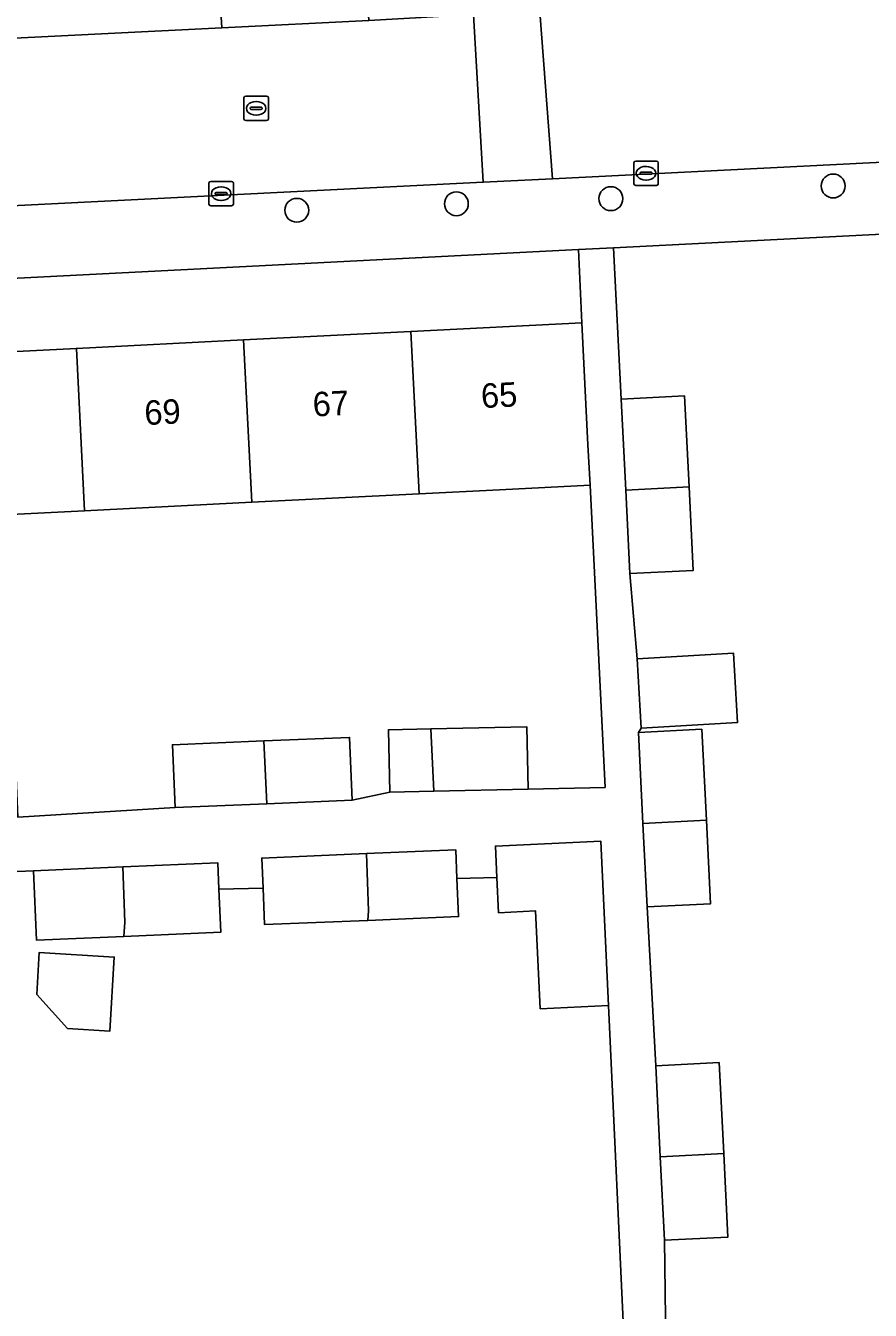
# Model space of a CAD drawing. Extents: x 161084 to 161928, y 385354 to 386522.
# Drawn here: x 161726.1 to 161760.7, y 385815.8 to 385868.4 of the extents above; entities that cross this region are included whole.
import ezdxf

# ---------------------------------------------------------------- set-up
doc = ezdxf.new("R2010")
doc.units = 0
for name, color, linetype in [('IMGEO_Boom', 7, 'Continuous'), ('IMGEO_Erf', 7, 'Continuous'), ('IMGEO_Kolk', 7, 'Continuous'), ('IMGEO_Pand', 7, 'Continuous'), ('IMGEO_Pand_nummerreeks', 7, 'Continuous'), ('IMGEO_Rijbaan_lokaal_open', 7, 'Continuous'), ('IMGEO_Rioolput', 7, 'Continuous'), ('IMGEO_Voetpad_open', 7, 'Continuous')]:
    doc.layers.add(name, color=color, linetype=linetype)

msp = doc.modelspace()

# ---------------------------------------------------------------- linework, layer by layer
at = {"layer": 'IMGEO_Boom'}
for centre in [(161759.16, 385861.855), (161743.724, 385861.128), (161750.055, 385861.336), (161737.183, 385860.86)]:
    msp.add_circle(centre, 0.489, dxfattribs=at)
at = {"layer": 'IMGEO_Erf'}
for points in [[(161770.281, 385860.351), (161750.164, 385859.323), (161750.473, 385853.13), (161753.071, 385853.26), (161753.258, 385849.537), (161753.43, 385846.113), (161750.833, 385845.983), (161751.126, 385842.493), (161755.084, 385842.724), (161755.249, 385839.889), (161751.291, 385839.659), (161751.182, 385839.483), (161753.78, 385839.613), (161753.967, 385835.89), (161754.139, 385832.466), (161751.542, 385832.336), (161751.891, 385825.835), (161754.489, 385825.965), (161754.676, 385822.242), (161754.848, 385818.818), (161752.251, 385818.688), (161752.338, 385812.321), (161758.457, 385812.681), (161765.031, 385813.002)], [(161749.199, 385849.603), (161745.494, 385849.416), (161742.193, 385849.25), (161735.341, 385848.904), (161728.49, 385848.559), (161721.639, 385848.214), (161714.788, 385847.869), (161707.936, 385847.523), (161706.164, 385847.434), (161700.928, 385847.17), (161700.593, 385853.817), (161707.601, 385854.17), (161714.453, 385854.516), (161721.304, 385854.861), (161728.155, 385855.206), (161735.006, 385855.552), (161741.858, 385855.897), (161748.864, 385856.25), (161748.728, 385859.25), (161699.837, 385856.751)], [(161696.486, 385853.029), (161697.406, 385834.619), (161701.94, 385834.886), (161701.811, 385837.436), (161708.428, 385837.77), (161712.118, 385837.957), (161712.247, 385835.405), (161718.493, 385835.717), (161718.387, 385838.289), (161722.131, 385838.444), (161725.644, 385838.589), (161725.751, 385836.017), (161732.195, 385836.407), (161732.089, 385838.979), (161735.833, 385839.134), (161739.346, 385839.279), (161739.453, 385836.707), (161740.994, 385837.039), (161740.94, 385839.593), (161742.678, 385839.63), (161746.608, 385839.713), (161746.662, 385837.159), (161749.82, 385837.226), (161749.199, 385849.603)], [(161750.631, 385813.884), (161749.956, 385828.301), (161747.159, 385828.168), (161746.969, 385832.171), (161745.451, 385832.099), (161745.383, 385833.54), (161743.746, 385833.499), (161743.811, 385831.941), (161740.089, 385831.787), (161735.863, 385831.611), (161735.801, 385833.109), (161733.993, 385833.066), (161734.07, 385831.301), (161730.102, 385831.128), (161726.524, 385830.972), (161726.401, 385833.82), (161725.401, 385833.776)]]:
    msp.add_lwpolyline(points, dxfattribs=at)
msp.add_lwpolyline([(161727.785, 385827.353), (161726.527, 385828.754), (161726.633, 385830.472), (161729.705, 385830.284), (161729.519, 385827.246)], close=True, dxfattribs=at)
at = {"layer": 'IMGEO_Kolk'}
for p, q in [((161750.997, 385861.95), (161750.997, 385862.802)), ((161751.072, 385862.876), (161751.924, 385862.876)), ((161751.485, 385862.656), (161751.51, 385862.656)), ((161751.998, 385862.802), (161751.998, 385861.95)), ((161733.584, 385861.117), (161733.584, 385861.969)), ((161733.659, 385862.043), (161734.511, 385862.043)), ((161734.585, 385861.969), (161734.585, 385861.117)), ((161751.256, 385862.37), (161751.256, 385862.382)), ((161751.694, 385862.333), (161751.296, 385862.333)), ((161751.299, 385862.419), (161751.697, 385862.419)), ((161751.508, 385862.096), (161751.483, 385862.096)), ((161751.74, 385862.382), (161751.74, 385862.37)), ((161733.843, 385861.537), (161733.843, 385861.549)), ((161734.281, 385861.5), (161733.883, 385861.5)), ((161733.886, 385861.586), (161734.284, 385861.586)), ((161734.072, 385861.823), (161734.097, 385861.823)), ((161734.327, 385861.549), (161734.327, 385861.537)), ((161751.924, 385861.876), (161751.072, 385861.876)), ((161734.511, 385861.043), (161733.659, 385861.043)), ((161734.095, 385861.263), (161734.07, 385861.263))]:
    msp.add_line(p, q, dxfattribs=at)
for points in [[(161750.997, 385861.95), (161750.997, 385862.802)], [(161751.072, 385862.876), (161751.924, 385862.876)], [(161751.998, 385862.802), (161751.998, 385861.95)], [(161733.584, 385861.117), (161733.584, 385861.969)], [(161733.659, 385862.043), (161734.511, 385862.043)], [(161734.585, 385861.969), (161734.585, 385861.117)], [(161751.924, 385861.876), (161751.072, 385861.876)], [(161734.511, 385861.043), (161733.659, 385861.043)]]:
    msp.add_lwpolyline(points, dxfattribs=at)
for centre, radius, start, end in [((161751.074, 385862.8), 0.0765, 91.552, 178.448), ((161751.074, 385862.8), 0.0765, 91.552, 178.448), ((161751.922, 385862.8), 0.0765, 1.552, 88.448), ((161751.922, 385862.8), 0.0765, 1.552, 88.448), ((161733.661, 385861.967), 0.0765, 91.552, 178.448), ((161733.661, 385861.967), 0.0765, 91.552, 178.448), ((161734.509, 385861.967), 0.0765, 1.552, 88.448), ((161734.509, 385861.967), 0.0765, 1.552, 88.448), ((161751.074, 385861.952), 0.0765, 181.552, 268.448), ((161751.074, 385861.952), 0.0765, 181.552, 268.448), ((161751.296, 385862.379), 0.0403, 85.8775, 175.7526), ((161751.293, 385862.369), 0.0366, 178.938, 274.7102), ((161751.697, 385862.376), 0.043, 264.8664, 352.4533), ((161751.701, 385862.381), 0.0386, 1.7309, 96.639), ((161751.922, 385861.952), 0.0765, 271.552, 358.448), ((161751.922, 385861.952), 0.0765, 271.552, 358.448), ((161733.883, 385861.546), 0.0403, 85.8775, 175.7526), ((161733.88, 385861.536), 0.0366, 178.938, 274.7102), ((161734.284, 385861.543), 0.043, 264.8664, 352.4533), ((161734.288, 385861.548), 0.0386, 1.7309, 96.639), ((161733.661, 385861.119), 0.0765, 181.552, 268.448), ((161733.661, 385861.119), 0.0765, 181.552, 268.448), ((161734.509, 385861.119), 0.0765, 271.552, 358.448), ((161734.509, 385861.119), 0.0765, 271.552, 358.448)]:
    msp.add_arc(centre, radius, start, end, dxfattribs=at)
for centre, major_axis, ratio, start_param, end_param in [((161751.484, 385862.376), (-0.387, 0.002), 0.722429, 4.712389, 7.853982), ((161751.509, 385862.376), (-0.39, 0.002), 0.717154, 1.570796, 4.712389), ((161734.071, 385861.543), (-0.387, 0.002), 0.722429, 4.712389, 7.853982), ((161734.096, 385861.543), (-0.39, 0.002), 0.717154, 1.570796, 4.712389)]:
    msp.add_ellipse(centre, major_axis=major_axis, ratio=ratio, start_param=start_param, end_param=end_param, dxfattribs=at)
at = {"layer": 'IMGEO_Pand'}
for points in [[(161742.193, 385849.25), (161745.494, 385849.416), (161749.199, 385849.603), (161749.116, 385851.257), (161748.864, 385856.25), (161741.858, 385855.897)], [(161741.858, 385855.897), (161735.006, 385855.552), (161735.341, 385848.904), (161742.193, 385849.25)], [(161721.639, 385848.214), (161728.49, 385848.559), (161728.155, 385855.206), (161721.304, 385854.861)], [(161735.006, 385855.552), (161728.155, 385855.206), (161728.49, 385848.559), (161735.341, 385848.904)], [(161753.258, 385849.537), (161753.071, 385853.26), (161750.473, 385853.13), (161750.661, 385849.402)], [(161750.661, 385849.402), (161750.833, 385845.983), (161753.43, 385846.113), (161753.258, 385849.537)], [(161755.249, 385839.889), (161755.084, 385842.724), (161751.126, 385842.493), (161751.291, 385839.659)], [(161742.806, 385837.077), (161742.678, 385839.63), (161740.94, 385839.593), (161740.994, 385837.039)], [(161742.678, 385839.63), (161742.806, 385837.077), (161746.662, 385837.159), (161746.608, 385839.713)], [(161753.78, 385839.613), (161751.182, 385839.483), (161751.37, 385835.755), (161753.967, 385835.89)], [(161732.089, 385838.979), (161732.195, 385836.407), (161735.963, 385836.562), (161735.833, 385839.134)], [(161739.453, 385836.707), (161739.346, 385839.279), (161735.833, 385839.134), (161735.963, 385836.562)], [(161751.542, 385832.336), (161754.139, 385832.466), (161753.967, 385835.89), (161751.37, 385835.755)], [(161743.746, 385833.499), (161743.697, 385834.669), (161740.037, 385834.517), (161740.117, 385832.171), (161740.089, 385831.787), (161743.811, 385831.941)], [(161749.638, 385835.031), (161745.322, 385834.827), (161745.383, 385833.54), (161745.451, 385832.099), (161746.969, 385832.171), (161747.159, 385828.168), (161749.956, 385828.301)], [(161733.993, 385833.066), (161733.946, 385834.148), (161730.061, 385833.979), (161730.139, 385831.714), (161730.102, 385831.128), (161734.07, 385831.301)], [(161740.037, 385834.517), (161735.75, 385834.339), (161735.801, 385833.109), (161735.863, 385831.611), (161740.089, 385831.787), (161740.117, 385832.171)], [(161730.061, 385833.979), (161726.401, 385833.82), (161726.524, 385830.972), (161730.102, 385831.128), (161730.139, 385831.714)], [(161727.785, 385827.353), (161729.519, 385827.246), (161729.705, 385830.284), (161726.633, 385830.472), (161726.527, 385828.754)], [(161754.489, 385825.965), (161751.891, 385825.835), (161752.079, 385822.107), (161754.676, 385822.242)], [(161752.251, 385818.688), (161754.848, 385818.818), (161754.676, 385822.242), (161752.079, 385822.107)]]:
    msp.add_lwpolyline(points, close=True, dxfattribs=at)
at = {"layer": 'IMGEO_Rijbaan_lokaal_open'}
msp.add_lwpolyline([(161755.734, 385869.481), (161747.148, 385868.98), (161747.657, 385862.15), (161769.578, 385863.247), (161769.584, 385863.248), (161787.867, 385864.134), (161807.406, 385865.168), (161809.403, 385865.283)], dxfattribs=at)
for points in [[(161744.42, 385868.879), (161740.131, 385868.633), (161734.108, 385868.334), (161676.856, 385865.472), (161677.201, 385858.564), (161681.762, 385858.793), (161681.959, 385858.799), (161700.362, 385859.79), (161700.443, 385859.785), (161744.826, 385862.006)], [(161747.148, 385868.98), (161744.42, 385868.879), (161744.826, 385862.006), (161747.657, 385862.15)]]:
    msp.add_lwpolyline(points, close=True, dxfattribs=at)
at = {"layer": 'IMGEO_Rioolput'}
for p, q in [((161735.02, 385864.609), (161735.02, 385865.461)), ((161735.095, 385865.535), (161735.947, 385865.535)), ((161735.322, 385865.078), (161735.72, 385865.078)), ((161735.508, 385865.315), (161735.533, 385865.315)), ((161736.021, 385865.461), (161736.021, 385864.609)), ((161735.947, 385864.535), (161735.095, 385864.535)), ((161735.279, 385865.029), (161735.279, 385865.041)), ((161735.717, 385864.992), (161735.319, 385864.992)), ((161735.531, 385864.755), (161735.506, 385864.755)), ((161735.763, 385865.041), (161735.763, 385865.029))]:
    msp.add_line(p, q, dxfattribs=at)
for points in [[(161735.02, 385864.609), (161735.02, 385865.461)], [(161735.095, 385865.535), (161735.947, 385865.535)], [(161736.021, 385865.461), (161736.021, 385864.609)], [(161735.947, 385864.535), (161735.095, 385864.535)]]:
    msp.add_lwpolyline(points, dxfattribs=at)
for centre, radius, start, end in [((161735.097, 385865.459), 0.0765, 91.552, 178.448), ((161735.097, 385865.459), 0.0765, 91.552, 178.448), ((161735.319, 385865.038), 0.0403, 85.8775, 175.7526), ((161735.724, 385865.04), 0.0386, 1.7309, 96.639), ((161735.945, 385865.459), 0.0765, 1.552, 88.448), ((161735.945, 385865.459), 0.0765, 1.552, 88.448), ((161735.097, 385864.611), 0.0765, 181.552, 268.448), ((161735.097, 385864.611), 0.0765, 181.552, 268.448), ((161735.316, 385865.028), 0.0366, 178.938, 274.7102), ((161735.72, 385865.035), 0.043, 264.8664, 352.4533), ((161735.945, 385864.611), 0.0765, 271.552, 358.448), ((161735.945, 385864.611), 0.0765, 271.552, 358.448)]:
    msp.add_arc(centre, radius, start, end, dxfattribs=at)
for centre, major_axis, ratio, start_param, end_param in [((161735.507, 385865.035), (-0.387, 0.002), 0.722429, 4.712389, 7.853982), ((161735.532, 385865.035), (-0.39, 0.002), 0.717154, 1.570796, 4.712389)]:
    msp.add_ellipse(centre, major_axis=major_axis, ratio=ratio, start_param=start_param, end_param=end_param, dxfattribs=at)
at = {"layer": 'IMGEO_Voetpad_open'}
msp.add_lwpolyline([(161739.911, 385871.99), (161739.208, 385871.954), (161737.561, 385871.869), (161733.907, 385871.68), (161734.108, 385868.334), (161740.131, 385868.633)], close=True, dxfattribs=at)
for points in [[(161734.108, 385868.334), (161733.907, 385871.68), (161659.281, 385867.839), (161657.734, 385867.759), (161634.763, 385866.577)], [(161634.352, 385863.328), (161674.089, 385865.328), (161676.856, 385865.472), (161734.108, 385868.334)], [(161769.578, 385863.247), (161747.657, 385862.15), (161744.826, 385862.006), (161700.443, 385859.785)], [(161696.372, 385857.843), (161699.837, 385856.751), (161748.728, 385859.25), (161750.164, 385859.323), (161770.281, 385860.351), (161773.499, 385861.891)], [(161752.338, 385812.321), (161752.251, 385818.688), (161752.079, 385822.107), (161751.891, 385825.835), (161751.542, 385832.336), (161751.37, 385835.755), (161751.182, 385839.483), (161751.291, 385839.659), (161751.126, 385842.493), (161750.833, 385845.983), (161750.661, 385849.402), (161750.473, 385853.13), (161750.164, 385859.323), (161748.728, 385859.25), (161748.864, 385856.25), (161749.116, 385851.257), (161749.199, 385849.603), (161749.82, 385837.226), (161746.662, 385837.159), (161742.806, 385837.077), (161740.994, 385837.039), (161739.453, 385836.707), (161735.963, 385836.562), (161732.195, 385836.407), (161725.751, 385836.017)], [(161725.401, 385833.776), (161726.401, 385833.82), (161730.061, 385833.979), (161733.946, 385834.148), (161733.993, 385833.066), (161735.801, 385833.109), (161735.75, 385834.339), (161740.037, 385834.517), (161743.697, 385834.669), (161743.746, 385833.499), (161745.383, 385833.54), (161745.322, 385834.827), (161749.638, 385835.031), (161749.956, 385828.301), (161750.631, 385813.884)]]:
    msp.add_lwpolyline(points, dxfattribs=at)

# ---------------------------------------------------------------- texts
at = {"layer": 'IMGEO_Pand_nummerreeks'}
for s, p in [('65', (161744.756, 385852.759)), ('69', (161730.964, 385852.064)), ('67', (161737.86, 385852.411))]:
    msp.add_text(s, height=1, rotation=2.8854, dxfattribs=at).set_placement(p)

doc.saveas('drawing.dxf')
